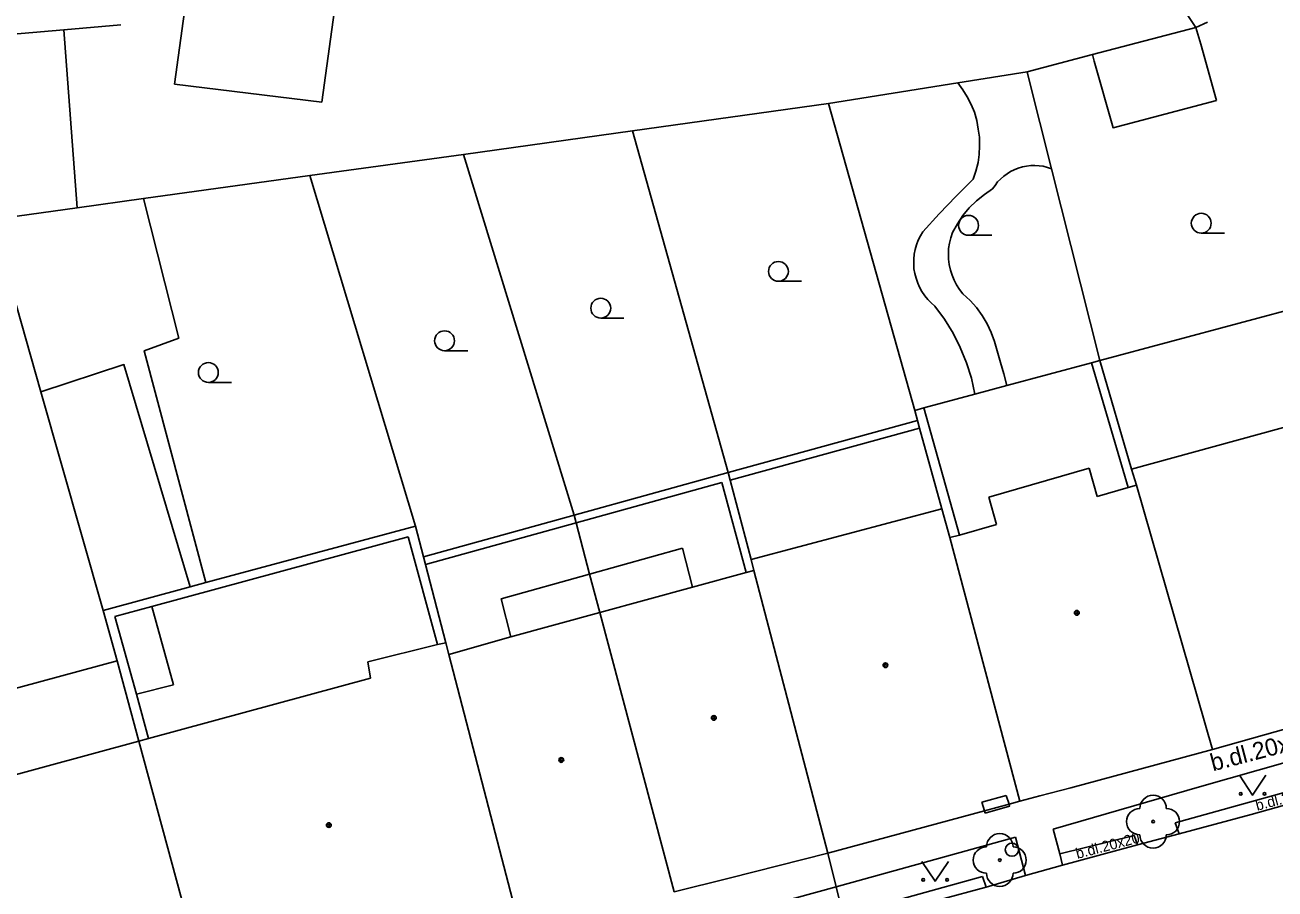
# Model space of a CAD drawing. Extents: x -596229 to -595156, y -1161237 to -1159376.
# Drawn here: x -595291.51 to -595244.29, y -1160577.23 to -1160544.59 of the extents above; entities that cross this region are included whole.
import ezdxf

# ---------------------------------------------------------------- set-up
doc = ezdxf.new("R2010")
doc.units = 0
for name, color, linetype in [('DOP - kresba z DSPS bez souradnic', 7, 'Continuous'), ('DOP - rozhrani ploch obecne', 7, 'Continuous'), ('Level 22', 7, 'Continuous'), ('Level 28', 7, 'Continuous'), ('Level 36', 7, 'Continuous'), ('Level 39', 7, 'Continuous'), ('Specificka linie pasportu komunikaci', 7, 'Continuous'), ('TM - budovy zdene_ betonove - NP', 7, 'Continuous'), ('TM - budovy zdene_ betonove - VP', 7, 'Continuous'), ('TM - chodniky - VP', 7, 'Continuous'), ('TM - komunikace - VP', 7, 'Continuous'), ('TM - letecke snimky - pomocna linie', 7, 'Continuous'), ('TM - plot drateny_ kovovy - VP', 7, 'Continuous'), ('TM - podezdivka plotu - VP', 7, 'Continuous'), ('TM - popis povrchu', 7, 'Continuous'), ('TM - rozhrani ploch obecne - VP', 7, 'Continuous'), ('TM - vstup do budovy - zdene_ betonove', 7, 'Continuous'), ('TM - vstup do budovy - zdene_ betonove  - shora neviditelny', 7, 'Continuous')]:
    doc.layers.add(name, color=color, linetype=linetype)

msp = doc.modelspace()

# ---------------------------------------------------------------- linework, layer by layer
at = {"layer": 'DOP - kresba z DSPS bez souradnic'}
for points in [[(-595249.84, -1160562.07), (-595251.22, -1160557.35)], [(-595257.56, -1160559.06), (-595256.21, -1160563.86)], [(-595264.87, -1160561.79), (-595257.72, -1160559.82)], [(-595265.19, -1160561.88), (-595270.69, -1160563.4)], [(-595264.27, -1160565.28), (-595265.19, -1160561.88)], [(-595270.69, -1160563.4), (-595276.38, -1160564.97)], [(-595286.72, -1160566.56), (-595277.03, -1160563.93)], [(-595277.03, -1160563.93), (-595275.92, -1160568)], [(-595270.18, -1160565.34), (-595266.67, -1160564.36)], [(-595266.67, -1160564.36), (-595266.29, -1160565.83)], [(-595273.52, -1160566.27), (-595270.18, -1160565.34)], [(-595288.11, -1160566.94), (-595286.72, -1160566.56)], [(-595285.9, -1160569.52), (-595286.72, -1160566.56)], [(-595273.15, -1160567.71), (-595273.52, -1160566.27)], [(-595287.3, -1160569.87), (-595288.11, -1160566.94)], [(-595287.3, -1160569.87), (-595285.9, -1160569.52)], [(-595286.84, -1160571.55), (-595287.3, -1160569.87)]]:
    msp.add_lwpolyline(points, dxfattribs=at)
at = {"layer": 'DOP - rozhrani ploch obecne'}
for points in [[(-595252.74, -1160550.02), (-595253.62, -1160546.52), (-595253.66, -1160546.36)], [(-595257.9, -1160559.15), (-595261.16, -1160547.56)], [(-595264.95, -1160561.5), (-595268.56, -1160548.59)], [(-595270.77, -1160563.11), (-595274.95, -1160549.48)], [(-595250.91, -1160557.27), (-595252.74, -1160550.02)], [(-595276.76, -1160563.52), (-595280.75, -1160550.28)], [(-595290.91, -1160558.45), (-595292.76, -1160551.95)], [(-595243.02, -1160555.15), (-595250.91, -1160557.27)], [(-595251.22, -1160557.35), (-595250.91, -1160557.27)], [(-595250.91, -1160557.27), (-595249.72, -1160561.37)], [(-595254.42, -1160558.21), (-595251.22, -1160557.35)], [(-595255.63, -1160558.54), (-595254.42, -1160558.21)], [(-595288.55, -1160566.71), (-595290.91, -1160558.45)], [(-595257.56, -1160559.06), (-595255.63, -1160558.54)], [(-595257.9, -1160559.15), (-595257.56, -1160559.06)], [(-595257.8, -1160559.53), (-595257.9, -1160559.15)], [(-595264.95, -1160561.5), (-595257.8, -1160559.53)], [(-595257.72, -1160559.82), (-595257.8, -1160559.53)], [(-595256.88, -1160562.87), (-595257.72, -1160559.82)], [(-595264.95, -1160561.5), (-595270.77, -1160563.11)], [(-595264.87, -1160561.79), (-595264.95, -1160561.5)], [(-595264.08, -1160564.79), (-595264.87, -1160561.79)], [(-595276.46, -1160564.68), (-595270.77, -1160563.11)], [(-595270.69, -1160563.4), (-595270.77, -1160563.11)], [(-595270.18, -1160565.34), (-595270.69, -1160563.4)], [(-595276.76, -1160563.52), (-595284.67, -1160565.66)], [(-595276.46, -1160564.68), (-595276.76, -1160563.52)], [(-595276.38, -1160564.97), (-595276.46, -1160564.68)], [(-595275.61, -1160567.93), (-595276.38, -1160564.97)], [(-595284.67, -1160565.66), (-595285.27, -1160565.82)], [(-595269.79, -1160566.79), (-595270.18, -1160565.34)], [(-595285.27, -1160565.82), (-595288.55, -1160566.71)], [(-595288.03, -1160568.62), (-595288.55, -1160566.71)], [(-595295.32, -1160570.59), (-595288.03, -1160568.62)], [(-595287.21, -1160571.65), (-595288.03, -1160568.62)]]:
    msp.add_lwpolyline(points, dxfattribs=at)
at = {"layer": 'Level 22'}
for centre in [(-595248.9, -1160574.69), (-595254.69, -1160576.14)]:
    msp.add_circle(centre, 0.05, dxfattribs=at)
for centre, start, end in [((-595248.9, -1160574.19), 0, 180), ((-595249.4, -1160574.69), 90, 270), ((-595248.4, -1160574.69), 270, 90), ((-595254.69, -1160575.64), 0, 180), ((-595248.9, -1160575.19), 180, 0), ((-595255.19, -1160576.14), 90, 270), ((-595254.19, -1160576.14), 270, 90), ((-595254.69, -1160576.64), 180, 0)]:
    msp.add_arc(centre, 0.5, start, end, dxfattribs=at)
at = {"layer": 'Level 28'}
msp.add_circle((-595254.23, -1160575.75), 0.25, dxfattribs=at)
at = {"layer": 'Level 36'}
for p, q in [((-595255.87, -1160552.535), (-595254.995, -1160552.535)), ((-595247.08, -1160552.455), (-595246.205, -1160552.455)), ((-595263.05, -1160554.275), (-595262.175, -1160554.275)), ((-595269.76, -1160555.665), (-595268.885, -1160555.665)), ((-595275.66, -1160556.895), (-595274.785, -1160556.895)), ((-595284.58, -1160558.095), (-595283.705, -1160558.095))]:
    msp.add_line(p, q, dxfattribs=at)
for points in [[(-595245.64, -1160572.94), (-595245.14, -1160573.69), (-595244.64, -1160572.94)], [(-595257.63, -1160576.19), (-595257.13, -1160576.94), (-595256.63, -1160576.19)]]:
    msp.add_lwpolyline(points, dxfattribs=at)
for centre, radius in [((-595255.87, -1160552.16), 0.375), ((-595247.08, -1160552.08), 0.375), ((-595263.05, -1160553.9), 0.375), ((-595269.76, -1160555.29), 0.375), ((-595275.66, -1160556.52), 0.375), ((-595284.58, -1160557.72), 0.375), ((-595245.59, -1160573.64), 0.05), ((-595244.691, -1160573.64), 0.05), ((-595257.58, -1160576.89), 0.05), ((-595256.681, -1160576.89), 0.05)]:
    msp.add_circle(centre, radius, dxfattribs=at)
at = {"layer": 'Level 39'}
for centre, radius in [((-595251.78, -1160566.8), 0.09), ((-595251.78, -1160566.8), 0.0398), ((-595259.01, -1160568.78), 0.09), ((-595259.01, -1160568.78), 0.0398), ((-595265.49, -1160570.77), 0.09), ((-595265.49, -1160570.77), 0.0398), ((-595271.25, -1160572.36), 0.09), ((-595271.25, -1160572.36), 0.0398), ((-595280.03, -1160574.82), 0.09), ((-595280.03, -1160574.82), 0.0398)]:
    msp.add_circle(centre, radius, dxfattribs=at)
at = {"layer": 'Specificka linie pasportu komunikaci'}
for points in [[(-595289.53, -1160551.5), (-595290.04, -1160544.77)], [(-595261.18, -1160575.88), (-595260.87, -1160577.15)], [(-595260.87, -1160577.15), (-595260.61, -1160578.22)]]:
    msp.add_lwpolyline(points, dxfattribs=at)
at = {"layer": 'TM - budovy zdene_ betonove - NP'}
for points in [[(-595254.34, -1160574.03), (-595254.45, -1160573.7)], [(-595255.37, -1160573.95), (-595255.27, -1160574.28)]]:
    msp.add_lwpolyline(points, dxfattribs=at)
at = {"layer": 'TM - budovy zdene_ betonove - VP'}
for points in [[(-595285.86, -1160546.83), (-595284.86, -1160539.59)], [(-595279.3, -1160540.26), (-595280.3, -1160547.5)], [(-595280.3, -1160547.5), (-595285.86, -1160546.83)], [(-595249.72, -1160561.37), (-595241.77, -1160559.19)], [(-595255.1, -1160562.43), (-595251.31, -1160561.34)], [(-595251.31, -1160561.34), (-595251.01, -1160562.4)], [(-595249.72, -1160561.37), (-595249.53, -1160561.98)], [(-595249.84, -1160562.07), (-595249.53, -1160561.98)], [(-595249.53, -1160561.98), (-595246.66, -1160571.97)], [(-595254.81, -1160563.46), (-595255.1, -1160562.43)], [(-595251.01, -1160562.4), (-595249.84, -1160562.07)], [(-595264.08, -1160564.79), (-595256.88, -1160562.87)], [(-595256.58, -1160563.96), (-595256.88, -1160562.87)], [(-595256.58, -1160563.96), (-595256.21, -1160563.86)], [(-595256.21, -1160563.86), (-595254.81, -1160563.46)], [(-595253.93, -1160573.92), (-595256.58, -1160563.96)], [(-595263.98, -1160565.2), (-595264.08, -1160564.79)], [(-595266.29, -1160565.83), (-595264.27, -1160565.28)], [(-595264.27, -1160565.28), (-595263.98, -1160565.2)], [(-595261.18, -1160575.88), (-595263.98, -1160565.2)], [(-595269.79, -1160566.79), (-595266.29, -1160565.83)], [(-595273.15, -1160567.71), (-595269.79, -1160566.79)], [(-595266.99, -1160577.34), (-595269.79, -1160566.79)], [(-595278.56, -1160568.65), (-595275.92, -1160568)], [(-595275.92, -1160568), (-595275.61, -1160567.93)], [(-595275.61, -1160567.93), (-595275.5, -1160568.37)], [(-595275.5, -1160568.37), (-595273.15, -1160567.71)], [(-595272.75, -1160578.94), (-595275.5, -1160568.37)], [(-595278.46, -1160569.27), (-595278.56, -1160568.65)], [(-595286.84, -1160571.55), (-595278.46, -1160569.27)], [(-595238.48, -1160569.66), (-595246.66, -1160571.97)], [(-595294.48, -1160573.63), (-595287.21, -1160571.65)], [(-595287.21, -1160571.65), (-595286.84, -1160571.55)], [(-595284.36, -1160582.15), (-595287.21, -1160571.65)], [(-595246.66, -1160571.97), (-595252.01, -1160573.41)], [(-595253.18, -1160573.72), (-595253.93, -1160573.92)], [(-595255.27, -1160574.28), (-595261.18, -1160575.88)], [(-595254.34, -1160574.03), (-595255.27, -1160574.28)], [(-595253.93, -1160573.92), (-595254.34, -1160574.03)], [(-595261.18, -1160575.88), (-595264.91, -1160576.82), (-595266.99, -1160577.34)]]:
    msp.add_lwpolyline(points, dxfattribs=at)
at = {"layer": 'TM - chodniky - VP'}
for points in [[(-595247.15, -1160573.37), (-595237.26, -1160570.57)], [(-595252.67, -1160574.97), (-595247.15, -1160573.37)], [(-595252.42, -1160575.9), (-595252.67, -1160574.97)], [(-595260.87, -1160577.15), (-595254.1, -1160575.28)], [(-595254.1, -1160575.28), (-595253.72, -1160576.73)], [(-595252.42, -1160575.9), (-595252.32, -1160576.33)], [(-595264.13, -1160578.05), (-595260.87, -1160577.15)]]:
    msp.add_lwpolyline(points, dxfattribs=at)
at = {"layer": 'TM - komunikace - VP'}
for points in [[(-595290.04, -1160544.77), (-595292.83, -1160545.01)], [(-595287.89, -1160544.58), (-595290.04, -1160544.77)], [(-595240.3, -1160573.05), (-595245.2, -1160574.42)], [(-595245.2, -1160574.42), (-595247.91, -1160575.15)], [(-595247.91, -1160575.15), (-595249.49, -1160575.57)], [(-595249.49, -1160575.57), (-595252.32, -1160576.33)], [(-595252.32, -1160576.33), (-595253.72, -1160576.73)], [(-595253.72, -1160576.73), (-595255.12, -1160577.14)], [(-595255.2, -1160577.16), (-595260.53, -1160578.6)], [(-595255.12, -1160577.14), (-595255.2, -1160577.16)]]:
    msp.add_lwpolyline(points, dxfattribs=at)
at = {"layer": 'TM - letecke snimky - pomocna linie'}
for points in [[(-595251.19, -1160545.71), (-595247.28, -1160544.68)], [(-595247.28, -1160544.68), (-595247.1, -1160545.32)], [(-595247.1, -1160545.32), (-595246.5, -1160547.44)], [(-595253.66, -1160546.36), (-595251.19, -1160545.71)], [(-595251.19, -1160545.71), (-595251.12, -1160545.96)], [(-595251.12, -1160545.96), (-595250.41, -1160548.47), (-595246.5, -1160547.44)], [(-595255.69, -1160550.41), (-595255.59, -1160550.11), (-595255.51, -1160549.79), (-595255.47, -1160549.48), (-595255.45, -1160549.16), (-595255.46, -1160548.83), (-595255.5, -1160548.52), (-595255.56, -1160548.2), (-595255.65, -1160547.89), (-595255.77, -1160547.6), (-595255.92, -1160547.31), (-595256.09, -1160547.04), (-595256.28, -1160546.78)], [(-595252.74, -1160550.02), (-595252.89, -1160549.97), (-595253.05, -1160549.93), (-595253.2, -1160549.91), (-595253.36, -1160549.9), (-595253.52, -1160549.9), (-595253.68, -1160549.92), (-595253.83, -1160549.95), (-595253.99, -1160550), (-595254.14, -1160550.06), (-595254.28, -1160550.13), (-595254.41, -1160550.21), (-595254.54, -1160550.3), (-595254.66, -1160550.41), (-595254.77, -1160550.52), (-595254.87, -1160550.65), (-595254.96, -1160550.78)], [(-595257.6, -1160552.4), (-595256.98, -1160551.73), (-595256.34, -1160551.06), (-595255.69, -1160550.41)], [(-595287.03, -1160551.15), (-595285.7, -1160556.42), (-595287.01, -1160556.9), (-595284.67, -1160565.66)], [(-595254.96, -1160550.78), (-595255.27, -1160550.99), (-595255.57, -1160551.23), (-595255.84, -1160551.5), (-595256.08, -1160551.79), (-595256.29, -1160552.1), (-595256.48, -1160552.43)], [(-595257.14, -1160555.21), (-595257.28, -1160555.09), (-595257.41, -1160554.96), (-595257.52, -1160554.82), (-595257.63, -1160554.66), (-595257.72, -1160554.5), (-595257.79, -1160554.34), (-595257.85, -1160554.16), (-595257.9, -1160553.98), (-595257.93, -1160553.8), (-595257.94, -1160553.62), (-595257.94, -1160553.44), (-595257.92, -1160553.25), (-595257.89, -1160553.07), (-595257.84, -1160552.9), (-595257.77, -1160552.72), (-595257.69, -1160552.56), (-595257.6, -1160552.4)], [(-595256.48, -1160552.43), (-595256.54, -1160552.63), (-595256.59, -1160552.83), (-595256.62, -1160553.03), (-595256.63, -1160553.23), (-595256.62, -1160553.44), (-595256.6, -1160553.64), (-595256.55, -1160553.85), (-595256.49, -1160554.04), (-595256.41, -1160554.23), (-595256.32, -1160554.41), (-595256.21, -1160554.59), (-595256.08, -1160554.75)], [(-595256.08, -1160554.75), (-595255.81, -1160555), (-595255.57, -1160555.27), (-595255.36, -1160555.57), (-595255.17, -1160555.88), (-595255.01, -1160556.21), (-595254.89, -1160556.55), (-595254.79, -1160556.9)], [(-595255.63, -1160558.54), (-595255.76, -1160557.94), (-595255.95, -1160557.35), (-595256.18, -1160556.78), (-595256.45, -1160556.23), (-595256.78, -1160555.71), (-595257.14, -1160555.21)], [(-595254.79, -1160556.9), (-595254.66, -1160557.34), (-595254.54, -1160557.77), (-595254.42, -1160558.21)], [(-595285.27, -1160565.82), (-595287.77, -1160557.42), (-595290.91, -1160558.45)]]:
    msp.add_lwpolyline(points, dxfattribs=at)
at = {"layer": 'TM - plot drateny_ kovovy - VP'}
for points in [[(-595247.28, -1160544.68), (-595273.31, -1160505.59)], [(-595256.28, -1160546.78), (-595253.66, -1160546.36)], [(-595261.16, -1160547.56), (-595256.28, -1160546.78)], [(-595268.56, -1160548.59), (-595261.16, -1160547.56)], [(-595274.95, -1160549.48), (-595268.56, -1160548.59)], [(-595280.75, -1160550.28), (-595274.95, -1160549.48)], [(-595287.03, -1160551.15), (-595280.75, -1160550.28)], [(-595289.53, -1160551.5), (-595287.03, -1160551.15)], [(-595292.25, -1160551.88), (-595289.53, -1160551.5)]]:
    msp.add_lwpolyline(points, dxfattribs=at)
at = {"layer": 'TM - podezdivka plotu - VP'}
msp.add_lwpolyline([(-595246.85, -1160544.48), (-595247.28, -1160544.68)], dxfattribs=at)
at = {"layer": 'TM - rozhrani ploch obecne - VP'}
for points in [[(-595240.41, -1160572.61), (-595248.07, -1160574.74)], [(-595255.27, -1160574.28), (-595255.24, -1160574.37)], [(-595254.34, -1160574.03), (-595254.32, -1160574.1), (-595255.24, -1160574.37)], [(-595248.07, -1160574.74), (-595247.91, -1160575.15)], [(-595249.61, -1160575.21), (-595252.42, -1160575.9)], [(-595249.49, -1160575.57), (-595249.61, -1160575.21)], [(-595255.34, -1160576.76), (-595260.61, -1160578.22)], [(-595255.34, -1160576.76), (-595255.2, -1160577.16)]]:
    msp.add_lwpolyline(points, dxfattribs=at)
at = {"layer": 'TM - vstup do budovy - zdene_ betonove'}
msp.add_lwpolyline([(-595253.18, -1160573.72), (-595252.01, -1160573.41)], dxfattribs=at)
at = {"layer": 'TM - vstup do budovy - zdene_ betonove  - shora neviditelny'}
msp.add_lwpolyline([(-595255.37, -1160573.95), (-595254.45, -1160573.7)], dxfattribs=at)

# ---------------------------------------------------------------- texts
at = {"layer": 'TM - popis povrchu'}
for height, p in [(0.65, (-595246.64, -1160572.79)), (0.4, (-595244.97, -1160574.28)), (0.4, (-595251.76, -1160576.1))]:
    msp.add_text('b.dl.20x20', height=height, rotation=14.7512, dxfattribs=at).set_placement(p)

doc.saveas('drawing.dxf')
